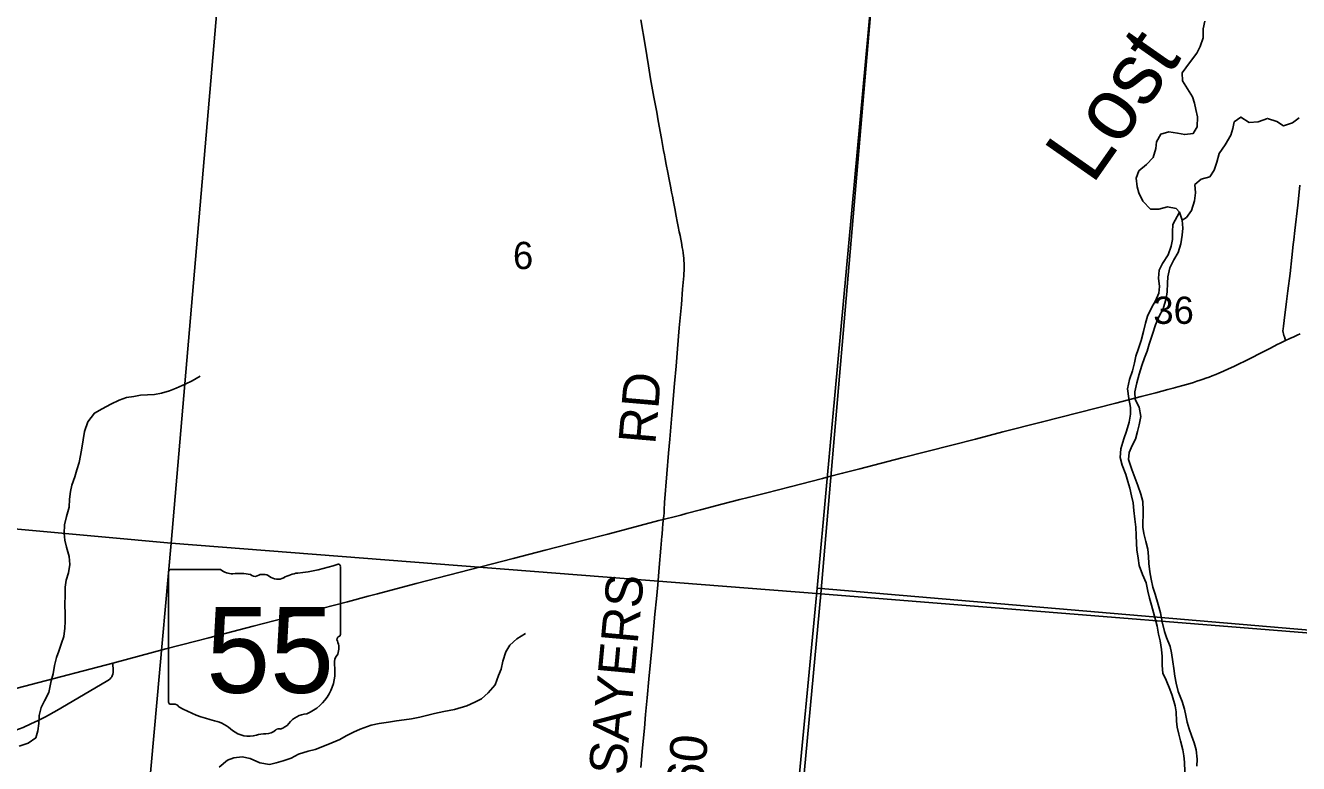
# Model space of a CAD drawing. Extents: x 0 to 680, y 0 to 440.
# Drawn here: x 517.23 to 551.69, y 332.4 to 352.39 of the extents above; entities that cross this region are included whole.
import ezdxf

# ---------------------------------------------------------------- set-up
doc = ezdxf.new("R2010")
doc.units = 0
for name, color, linetype in [('GM_X_County_Road', 7, 'Continuous'), ('GM_X_Minor_River', 7, 'Continuous'), ('GM_X_Minor_River_Text', 7, 'Continuous'), ('GM_X_Section', 7, 'Continuous'), ('GM_X_Section_Text', 7, 'Continuous'), ('GM_X_State_Location', 7, 'Continuous'), ('GM_X_State_Route', 7, 'Continuous'), ('GM_X_State_Shield', 7, 'Continuous'), ('GM_X_Township', 7, 'Continuous'), ('GM_X_Township_Road', 7, 'Continuous'), ('GM_X_Township_Road_Text', 7, 'Continuous')]:
    doc.layers.add(name, color=color, linetype=linetype)

msp = doc.modelspace()

# ---------------------------------------------------------------- linework, layer by layer
at = {"layer": 'GM_X_County_Road'}
for points in [[(519.461, 334.651), (519.478, 334.66), (519.523, 334.695), (519.547, 334.721), (519.567, 334.749), (519.583, 334.781), (519.598, 334.825), (519.606, 334.87), (519.608, 334.916), (519.598, 335.124)], [(515.052, 332.649), (515.115, 332.671), (516.336, 333.081), (516.606, 333.171), (516.771, 333.23), (516.975, 333.306), (517.169, 333.383), (517.38, 333.475), (517.578, 333.569), (517.773, 333.67), (518.079, 333.842), (519.106, 334.448), (519.461, 334.651)]]:
    msp.add_lwpolyline(points, dxfattribs=at)
at = {"layer": 'GM_X_Minor_River'}
for points in [[(548.463, 347.335), (548.378, 347.431), (548.138, 347.477), (547.903, 347.415), (547.682, 347.42), (547.473, 347.633), (547.365, 347.856), (547.322, 348.024), (547.287, 348.253), (547.366, 348.452), (547.571, 348.628), (547.755, 348.811), (547.821, 349.057), (547.846, 349.244), (547.958, 349.443), (548.173, 349.511), (548.406, 349.473), (548.606, 349.434), (548.834, 349.469), (548.946, 349.648), (548.952, 349.915), (548.91, 350.111), (548.874, 350.285), (548.818, 350.461), (548.682, 350.672), (548.547, 350.889), (548.539, 351.11), (548.739, 351.38), (548.933, 351.637), (549.024, 351.822), (549.103, 352.055), (549.102, 352.296), (549.147, 352.503)], [(548.538, 347.119), (548.653, 347.19), (548.791, 347.381), (548.871, 347.641), (548.896, 347.861), (548.882, 348.082), (549.052, 348.226), (549.281, 348.294), (549.406, 348.472), (549.471, 348.685), (549.537, 348.924), (549.703, 349.161), (549.85, 349.419), (549.907, 349.599), (549.945, 349.779), (550.122, 349.909), (550.346, 349.763), (550.594, 349.784), (550.85, 349.872), (551.102, 349.786), (551.28, 349.674), (551.523, 349.756), (551.706, 349.886)], [(548.463, 347.335), (548.288, 347.005), (548.276, 346.804), (548.271, 346.597), (548.24, 346.41), (548.161, 346.177), (548.002, 345.947), (547.911, 345.761), (547.892, 345.548), (547.92, 345.319), (547.909, 345.139), (547.817, 344.933), (547.713, 344.762), (547.601, 344.523), (547.543, 344.331), (547.49, 344.104), (547.431, 343.858), (547.359, 343.639), (547.281, 343.433), (547.25, 343.253), (547.191, 343.034), (547.112, 342.808), (547.059, 342.555), (547.093, 342.286), (547.134, 342.044), (547.137, 341.864), (547.105, 341.65), (547.032, 341.404), (546.961, 341.199), (546.874, 340.926), (546.862, 340.692), (546.917, 340.484), (547.012, 340.234), (547.067, 340.045), (547.117, 339.863), (547.165, 339.655), (547.207, 339.46), (547.23, 339.259), (547.257, 339.017), (547.279, 338.809), (547.287, 338.588), (547.302, 338.367), (547.312, 338.193), (547.346, 337.965), (547.375, 337.77), (547.463, 337.527), (547.565, 337.297), (547.607, 337.076), (547.649, 336.881), (547.705, 336.692), (547.76, 336.49), (547.859, 336.127), (547.9, 335.911), (547.943, 335.723), (547.978, 335.495), (547.993, 335.307), (547.994, 335.06), (548.009, 334.852), (548.099, 334.663), (548.2, 334.42), (548.263, 334.244), (548.343, 333.968), (548.373, 333.8), (548.387, 333.552), (548.403, 333.385), (548.446, 333.196), (548.495, 333.015), (548.55, 332.779), (548.579, 332.612), (548.602, 332.437), (548.609, 332.176)], [(548.934, 332.329), (548.938, 332.523), (548.911, 332.778), (548.862, 332.966), (548.793, 333.162), (548.73, 333.344), (548.674, 333.526), (548.638, 333.707), (548.595, 333.875), (548.533, 334.084), (548.432, 334.354), (548.371, 334.576), (548.335, 334.771), (548.313, 334.979), (548.284, 335.16), (548.25, 335.402), (548.214, 335.577), (548.112, 335.813), (548.062, 335.981), (547.995, 336.237), (547.947, 336.486), (547.886, 336.708), (547.805, 336.991), (547.743, 337.18), (547.694, 337.395), (547.659, 337.596), (547.637, 337.817), (547.628, 338.012), (547.606, 338.213), (547.551, 338.415), (547.496, 338.63), (547.473, 338.805), (547.484, 339.26), (547.469, 339.501), (547.42, 339.696), (547.332, 339.932), (547.257, 340.148), (547.175, 340.364), (547.088, 340.634), (547.106, 340.827), (547.184, 341.013), (547.275, 341.185), (547.326, 341.391), (547.371, 341.577), (547.416, 341.804), (547.375, 342.052), (547.266, 342.262), (547.258, 342.47), (547.31, 342.71), (547.376, 342.949), (547.442, 343.182), (547.514, 343.388), (547.585, 343.567), (547.643, 343.759), (547.729, 344.032), (547.816, 344.284), (547.908, 344.503), (548.02, 344.721), (548.107, 345), (548.131, 345.181), (548.136, 345.415), (548.147, 345.582), (548.206, 345.828), (548.312, 346.04), (548.424, 346.245), (548.496, 346.478), (548.535, 346.711), (548.553, 346.898), (548.538, 347.119), (548.463, 347.335)], [(517.063, 332.878), (517.305, 332.959), (517.516, 333.102), (517.567, 333.288), (517.592, 333.488), (517.604, 333.702), (517.655, 333.921), (517.747, 334.1), (517.866, 334.331), (517.926, 334.644), (517.978, 334.837), (518.016, 335.057), (518.068, 335.276), (518.139, 335.448), (518.204, 335.661), (518.269, 335.847), (518.294, 336.067), (518.305, 336.254), (518.303, 336.468), (518.302, 336.696), (518.309, 336.983), (518.307, 337.184), (518.331, 337.371), (518.396, 337.57), (518.435, 337.796), (518.419, 338.011), (518.345, 338.26), (518.296, 338.455), (518.28, 338.636), (518.286, 338.87), (518.344, 339.09), (518.411, 339.349), (518.422, 339.563), (518.454, 339.769), (518.485, 339.943), (518.57, 340.168), (518.621, 340.354), (518.686, 340.56), (518.724, 340.747), (518.755, 340.94), (518.794, 341.173), (518.833, 341.4), (518.919, 341.659), (519.099, 341.896), (519.309, 342.011), (519.539, 342.14), (519.769, 342.248), (519.971, 342.317), (520.166, 342.346), (520.347, 342.375), (520.535, 342.391), (520.722, 342.4), (520.917, 342.436), (521.132, 342.497), (521.314, 342.567), (521.558, 342.675), (521.74, 342.764), (521.964, 342.893)], [(522.479, 332.304), (522.704, 332.493), (522.873, 332.562), (523.094, 332.584), (523.314, 332.539), (523.572, 332.426), (523.839, 332.379), (524.013, 332.422), (524.209, 332.478), (524.424, 332.553), (524.621, 332.655), (524.883, 332.736), (525.072, 332.786), (525.281, 332.861), (525.524, 332.962), (525.74, 333.058), (525.916, 333.154), (526.112, 333.256), (526.295, 333.339), (526.592, 333.446), (526.807, 333.488), (527.061, 333.522), (527.276, 333.557), (527.484, 333.586), (527.679, 333.615), (527.907, 333.663), (528.122, 333.712), (528.304, 333.761), (528.553, 333.809), (528.848, 333.869), (529.178, 333.968), (529.395, 334.07), (529.577, 334.153), (529.755, 334.316), (529.947, 334.532), (530.033, 334.785), (530.104, 334.964), (530.156, 335.176), (530.235, 335.429), (530.34, 335.607), (530.531, 335.777), (530.762, 335.925)]]:
    msp.add_lwpolyline(points, dxfattribs=at)
at = {"layer": 'GM_X_Section'}
for points in [[(522.674, 355.848), (521.179, 338.368), (503.581, 339.978), (505.116, 357.444)], [(522.674, 355.848), (540.239, 354.271), (538.755, 336.998), (521.179, 338.368)], [(540.239, 354.271), (558.031, 352.677), (556.283, 335.589), (538.755, 336.998)], [(521.179, 338.368), (538.755, 336.998), (537.132, 319.487), (519.621, 321.116)], [(538.755, 336.998), (556.283, 335.589), (554.895, 317.774), (537.132, 319.487)]]:
    msp.add_lwpolyline(points, close=True, dxfattribs=at)
msp.add_lwpolyline([(503.581, 339.978), (521.179, 338.368), (519.621, 321.116), (504.12, 322.434)], dxfattribs=at)
at = {"layer": 'GM_X_State_Route'}
msp.add_lwpolyline([(514.714, 333.852), (517.387, 334.544), (519.598, 335.124), (521.034, 335.506), (521.846, 335.717), (522.196, 335.806), (523.019, 336.023), (523.392, 336.12), (524.515, 336.414), (524.896, 336.512), (525.945, 336.786), (526.507, 336.932), (526.761, 336.999), (527.808, 337.275), (530.427, 337.952), (531.296, 338.178), (532.277, 338.431), (532.993, 338.615), (534.377, 338.982), (534.495, 339.013), (534.862, 339.106), (534.968, 339.134), (535.116, 339.173), (535.498, 339.274), (536.081, 339.424), (536.568, 339.552), (536.79, 339.61), (537.3, 339.738), (537.576, 339.811), (537.925, 339.901), (538.806, 340.127), (538.957, 340.166), (539.347, 340.266), (539.81, 340.385), (540.947, 340.681), (542.305, 341.029), (542.942, 341.192), (543.684, 341.383), (544.724, 341.648), (546.739, 342.165), (547.428, 342.345), (547.822, 342.445), (547.988, 342.489), (548.15, 342.531), (548.297, 342.568), (548.421, 342.602), (548.555, 342.639), (548.658, 342.668), (548.755, 342.697), (548.846, 342.725), (548.937, 342.754), (549.026, 342.783), (549.102, 342.809), (549.179, 342.837), (549.263, 342.868), (549.351, 342.902), (549.443, 342.938), (549.531, 342.974), (549.654, 343.028), (549.791, 343.09), (549.934, 343.158), (550.083, 343.231), (550.228, 343.301), (550.409, 343.389), (550.642, 343.509), (550.797, 343.59), (550.905, 343.645), (551.023, 343.706), (551.11, 343.749), (551.188, 343.788), (551.264, 343.824), (551.334, 343.858), (551.454, 343.916), (551.554, 343.963), (551.645, 344.006), (551.729, 344.043)], dxfattribs=at)
at = {"layer": 'GM_X_State_Shield'}
for p, q in [((522.514, 337.657), (521.153, 337.657)), ((525.754, 335.899), (525.754, 337.744)), ((521.107, 337.596), (521.107, 334.069)), ((525.754, 335.9), (525.754, 335.899))]:
    msp.add_line(p, q, dxfattribs=at)
for centre, radius, start, end in [((521.161, 337.604), 0.0538, 98.1301, 188.1301), ((522.838, 338.066), 0.522, 231.6195, 271.1119), ((524.099, 342.465), 4.928, 275.8445, 288.9065), ((525.703, 337.752), 0.0517, 351.8621, 97.738), ((523.011, 335.677), 1.875, 80.4867, 94.9883), ((523.437, 337.622), 0.151, 219.7921, 297.1024), ((523.658, 337.214), 0.313, 54.4667, 119.1411), ((524.062, 337.773), 0.377, 233.8562, 294.8282), ((524.727, 336.58), 0.991, 97.3462, 120.7689), ((525.742, 335.764), 0.0801, 107.944, 210.337), ((525.233, 335.531), 0.481, 340.033, 23.6496), ((525.699, 335.892), 0.0554, 289.6038, 7.7341), ((525.94, 335.127), 0.35, 136.8065, 186.9296), ((524.375, 334.893), 1.233, 292.3089, 8.9858), ((521.161, 334.062), 0.0543, 171.9584, 258.3066), ((521.169, 334.422), 0.414, 267.339, 280.6039), ((521.254, 333.866), 0.149, 29.7484, 93.2717), ((523.141, 337.035), 3.559, 240.4129, 257.1985), ((522.08, 332.485), 1.113, 47.1842, 75.836), ((524.895, 333.079), 0.675, 94.4031, 142.5768), ((523.284, 333.848), 0.707, 230.7004, 286.2918), ((523.692, 332.629), 0.581, 85.6951, 111.2099), ((523.744, 333.584), 0.376, 268.777, 315.5493), ((524.085, 333.243), 0.106, 65.7517, 132.6484), ((524.039, 333.727), 0.398, 282.8732, 323.2771)]:
    msp.add_arc(centre, radius, start, end, dxfattribs=at)
at = {"layer": 'GM_X_Township'}
for points in [[(583.052, 332.964), (583.052, 415.359), (545.72, 415.359), (544.943, 406.694), (543.319, 389.158), (542.046, 374.328), (541.015, 362.816), (538.92, 340.027), (538.661, 337.15), (556.214, 335.657), (573.829, 333.802), (582.861, 332.98)], [(583.052, 244.654), (583.052, 332.964), (582.861, 332.98), (573.829, 333.802), (556.214, 335.657), (538.661, 337.15), (537.414, 324.084), (536.634, 314.536), (536.249, 310.407), (534.752, 292.602), (530.949, 249.248), (541.823, 248.323)]]:
    msp.add_lwpolyline(points, close=True, dxfattribs=at)
msp.add_lwpolyline([(530.949, 249.248), (534.752, 292.602), (536.249, 310.407), (536.634, 314.536), (537.414, 324.084), (538.661, 337.15), (538.92, 340.027), (541.015, 362.816), (542.046, 374.328), (543.319, 389.158)], dxfattribs=at)
at = {"layer": 'GM_X_Township_Road'}
for points in [[(534.495, 339.013), (534.508, 339.106), (534.515, 339.192), (534.52, 339.274), (534.531, 339.469), (534.591, 340.251), (534.636, 340.808), (534.672, 341.19), (534.725, 341.834), (534.8, 342.696), (534.843, 343.164), (534.879, 343.636), (534.928, 344.201), (534.985, 344.834), (535.018, 345.249), (535.05, 345.608), (535.054, 345.686), (535.056, 345.745), (535.057, 345.793), (535.059, 345.854), (535.059, 345.903), (535.055, 345.957), (535.051, 346.018), (535.046, 346.087), (535.038, 346.157), (535.03, 346.231), (535.02, 346.307), (535.008, 346.381), (534.985, 346.51), (534.968, 346.606), (534.947, 346.701), (534.927, 346.798), (534.898, 346.948), (534.872, 347.078), (534.843, 347.229), (534.805, 347.43), (534.77, 347.614), (534.741, 347.77), (534.72, 347.881), (534.697, 347.995), (534.653, 348.222), (534.617, 348.412), (534.576, 348.624), (534.547, 348.776), (534.526, 348.889), (534.504, 349.002), (534.443, 349.326), (534.359, 349.807), (534.317, 350.039), (534.282, 350.228), (534.242, 350.446), (534.205, 350.648), (534.152, 350.943), (534.09, 351.299), (534.002, 351.861), (533.889, 352.542)], [(551.334, 343.858), (551.303, 343.957), (551.29, 343.997), (551.278, 344.038), (551.27, 344.077), (551.265, 344.118), (551.267, 344.174), (551.276, 344.245), (551.296, 344.403), (551.361, 344.914), (551.398, 345.207), (551.456, 345.674), (551.5, 346.11), (551.542, 346.458), (551.557, 346.587), (551.585, 346.836), (551.663, 347.521), (551.705, 347.88), (551.724, 348.065)], [(533.882, 332.296), (533.932, 332.829), (533.982, 333.362), (534.015, 333.729), (534.057, 334.182), (534.107, 334.69), (534.194, 335.607), (534.269, 336.452), (534.31, 336.864), (534.345, 337.243), (534.385, 337.712), (534.429, 338.236), (534.456, 338.563), (534.46, 338.607), (534.47, 338.781), (534.478, 338.887), (534.491, 338.987), (534.495, 339.013)]]:
    msp.add_lwpolyline(points, dxfattribs=at)

# ---------------------------------------------------------------- texts
at = {"layer": 'GM_X_Minor_River_Text'}
msp.add_text('Lost', height=1.6707, rotation=55.0117, dxfattribs=at).set_placement((546.106, 348.054))
at = {"layer": 'GM_X_Section_Text'}
for s, height, p in [('6', 0.738, (530.425, 345.794)), ('36', 0.7377, (547.755, 344.31))]:
    msp.add_text(s, height=height, rotation=0, dxfattribs=at).set_placement(p)
at = {"layer": 'GM_X_State_Location'}
for s in ['s', 'r']:
    msp.add_text(s, height=0.00334, dxfattribs=at).set_placement((523.378, 335.598))
msp.add_text('55', height=0.00334, rotation=0, dxfattribs=at).set_placement((522.538, 335.355))
at = {"layer": 'GM_X_State_Shield'}
msp.add_text('55', height=2.3235, dxfattribs=at).set_placement((522.125, 334.318))
at = {"layer": 'GM_X_Township_Road_Text'}
for s, rotation, p in [('RD', 85.0751, (534.276, 341.029)), ('SAYERS', 84.7098, (533.469, 332.068)), ('T-160', 84.6862, (535.387, 329.657))]:
    msp.add_text(s, height=1.0014, rotation=rotation, dxfattribs=at).set_placement(p)

doc.saveas('drawing.dxf')
